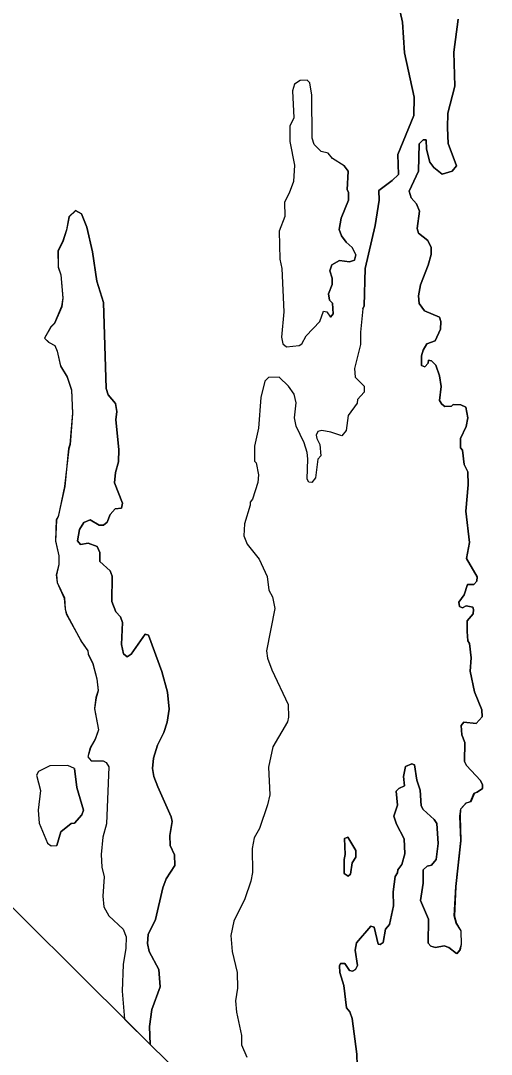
# Model space of a CAD drawing. Extents: x 642515 to 647219, y 6080136 to 6084356.
# Drawn here: x 645142.16 to 645153.68, y 6080872.31 to 6080897.62 of the extents above; entities that cross this region are included whole.
import ezdxf

# ---------------------------------------------------------------- set-up
doc = ezdxf.new("R2010")
doc.units = 0
doc.layers.add('Level 63', color=7, linetype='Continuous')

msp = doc.modelspace()

# ---------------------------------------------------------------- linework, layer by layer
at = {"layer": 'Level 63'}
msp.add_lwpolyline([(644998.478, 6081018.512), (645159.243, 6080858.717), (645279.09, 6080979.291), (645118.324, 6081139.086)], close=True, dxfattribs=at)
for points in [[(645151.37, 6080898.17), (645151.5, 6080897.58), (645151.55, 6080896.83), (645151.79, 6080895.74), (645151.78, 6080895.29), (645151.39, 6080894.34), (645151.4, 6080893.85), (645151.25, 6080893.7), (645150.92, 6080893.46), (645150.93, 6080893.22), (645150.83, 6080892.6), (645150.59, 6080891.55), (645150.56, 6080890.63), (645150.53, 6080890.56), (645150.47, 6080889.99), (645150.47, 6080889.69), (645150.33, 6080889.1), (645150.34, 6080888.89), (645150.56, 6080888.67), (645150.56, 6080888.52), (645150.4, 6080888.34), (645150.39, 6080888.25), (645150.17, 6080887.95), (645150.12, 6080887.58), (645150.02, 6080887.45), (645149.75, 6080887.54), (645149.53, 6080887.58), (645149.43, 6080887.56), (645149.39, 6080887.47), (645149.4, 6080887.39), (645149.48, 6080887.24), (645149.5, 6080886.96), (645149.43, 6080886.88), (645149.37, 6080886.42), (645149.28, 6080886.31), (645149.21, 6080886.32), (645149.17, 6080886.39), (645149.18, 6080886.89), (645149.17, 6080887.04), (645149.09, 6080887.28), (645148.9, 6080887.69), (645148.86, 6080887.89), (645148.9, 6080888.26), (645148.85, 6080888.47), (645148.71, 6080888.67), (645148.48, 6080888.89), (645148.22, 6080888.88), (645148.13, 6080888.79), (645148.03, 6080888.39), (645147.98, 6080887.64), (645147.88, 6080887.2), (645147.88, 6080886.83), (645147.92, 6080886.79), (645147.98, 6080886.5), (645147.96, 6080886.31), (645147.83, 6080885.9), (645147.77, 6080885.83), (645147.77, 6080885.75), (645147.63, 6080885.3), (645147.62, 6080885), (645147.7, 6080884.8), (645147.99, 6080884.43), (645148.19, 6080884.01), (645148.23, 6080883.67), (645148.32, 6080883.51), (645148.38, 6080883.22), (645148.17, 6080882.19), (645148.2, 6080882.01), (645148.3, 6080881.72), (645148.7, 6080880.87), (645148.71, 6080880.56), (645148.69, 6080880.45), (645148.33, 6080879.84), (645148.22, 6080879.34), (645148.25, 6080878.66), (645148.2, 6080878.42), (645148, 6080877.84), (645147.87, 6080877.61), (645147.82, 6080877.35), (645147.83, 6080876.76), (645147.79, 6080876.55), (645147.64, 6080876.12), (645147.37, 6080875.57), (645147.3, 6080875.22), (645147.33, 6080874.83), (645147.45, 6080874.31), (645147.46, 6080873.93), (645147.41, 6080873.62), (645147.44, 6080873.34), (645147.56, 6080872.77), (645147.56, 6080872.54), (645147.69, 6080872.24)], [(645150.53, 6080890.56), (645150.56, 6080890.63), (645150.59, 6080891.55), (645150.83, 6080892.6), (645150.93, 6080893.22), (645150.92, 6080893.46), (645151.25, 6080893.7), (645151.4, 6080893.85), (645151.39, 6080894.34), (645151.78, 6080895.29), (645151.79, 6080895.74), (645151.55, 6080896.83), (645151.5, 6080897.58), (645151.37, 6080898.17)], [(645152.86, 6080897.65), (645152.76, 6080896.84), (645152.78, 6080896.01), (645152.61, 6080895.35), (645152.6, 6080894.99), (645152.62, 6080894.61), (645152.82, 6080894.06), (645152.72, 6080893.93), (645152.47, 6080893.86), (645152.27, 6080894.02), (645152.17, 6080894.15), (645152.09, 6080894.47), (645152.08, 6080894.7), (645152.01, 6080894.7), (645151.91, 6080894.6), (645151.89, 6080893.93), (645151.66, 6080893.44), (645151.71, 6080893.28), (645151.84, 6080893.13), (645151.92, 6080892.95), (645151.86, 6080892.53), (645151.89, 6080892.41), (645152.12, 6080892.23), (645152.2, 6080892.06), (645152.2, 6080891.89), (645152.13, 6080891.63), (645151.94, 6080891.15), (645151.89, 6080890.88), (645151.91, 6080890.69), (645152.04, 6080890.51), (645152.41, 6080890.36), (645152.44, 6080890.25), (645152.43, 6080890.06), (645152.3, 6080889.78), (645152.1, 6080889.7), (645152.01, 6080889.55), (645151.97, 6080889.41), (645151.97, 6080889.17), (645152.05, 6080889.14), (645152.13, 6080889.23), (645152.14, 6080889.3), (645152.21, 6080889.29), (645152.32, 6080889.18), (645152.41, 6080888.92), (645152.45, 6080888.66), (645152.41, 6080888.32), (645152.46, 6080888.23), (645152.54, 6080888.17), (645152.7, 6080888.18), (645152.74, 6080888.22), (645152.93, 6080888.21), (645153.05, 6080888.15), (645153.1, 6080887.89), (645153.06, 6080887.68), (645152.92, 6080887.39), (645152.92, 6080887.16), (645152.97, 6080887.1), (645153.01, 6080886.75), (645153.1, 6080886.57), (645153.11, 6080886.25), (645153.05, 6080885.61), (645153.14, 6080884.84)], [(645153.26, 6080878.7), (645153.33, 6080878.73), (645153.46, 6080878.82), (645153.46, 6080878.91), (645153.41, 6080879.01), (645153.07, 6080879.38), (645153.02, 6080879.48), (645153.03, 6080879.94), (645152.95, 6080880.13), (645152.94, 6080880.36), (645153, 6080880.44), (645153.3, 6080880.41), (645153.45, 6080880.57), (645153.44, 6080880.74), (645153.26, 6080881.18), (645153.16, 6080881.69), (645153.18, 6080882.02), (645153.14, 6080882.37), (645153.1, 6080882.43), (645153.08, 6080882.66), (645153.08, 6080882.92), (645153.23, 6080883.09), (645153.24, 6080883.2), (645153.22, 6080883.26), (645153.06, 6080883.29), (645152.97, 6080883.24), (645152.9, 6080883.27), (645152.88, 6080883.38), (645153.01, 6080883.56), (645153.09, 6080883.81), (645153.25, 6080883.81), (645153.32, 6080883.89), (645153.33, 6080884), (645153.07, 6080884.45), (645153.14, 6080884.84), (645153.05, 6080885.61), (645153.11, 6080886.25), (645153.1, 6080886.57), (645153.01, 6080886.75), (645152.97, 6080887.1), (645152.92, 6080887.16), (645152.92, 6080887.39), (645153.06, 6080887.68), (645153.1, 6080887.89), (645153.05, 6080888.15), (645152.93, 6080888.21), (645152.74, 6080888.22), (645152.7, 6080888.18), (645152.54, 6080888.17), (645152.46, 6080888.23), (645152.41, 6080888.32), (645152.45, 6080888.66), (645152.41, 6080888.92), (645152.32, 6080889.18), (645152.21, 6080889.29), (645152.14, 6080889.3), (645152.13, 6080889.23), (645152.05, 6080889.14), (645151.97, 6080889.17), (645151.97, 6080889.41), (645152.01, 6080889.55), (645152.1, 6080889.7), (645152.3, 6080889.78), (645152.43, 6080890.06), (645152.44, 6080890.25), (645152.41, 6080890.36), (645152.04, 6080890.51), (645151.91, 6080890.69), (645151.89, 6080890.88), (645151.94, 6080891.15), (645152.13, 6080891.63), (645152.2, 6080891.89), (645152.2, 6080892.06), (645152.12, 6080892.23), (645151.89, 6080892.41), (645151.86, 6080892.53), (645151.92, 6080892.95), (645151.84, 6080893.13), (645151.71, 6080893.28), (645151.66, 6080893.44), (645151.89, 6080893.93), (645151.91, 6080894.6), (645152.01, 6080894.7), (645152.08, 6080894.7), (645152.09, 6080894.47), (645152.17, 6080894.15), (645152.27, 6080894.02), (645152.47, 6080893.86), (645152.72, 6080893.93), (645152.82, 6080894.06), (645152.62, 6080894.61), (645152.6, 6080894.99), (645152.61, 6080895.35), (645152.78, 6080896.01), (645152.76, 6080896.84), (645152.86, 6080897.65)], [(645150.07, 6080894.06), (645149.79, 6080894.24), (645149.68, 6080894.37), (645149.51, 6080894.41), (645149.34, 6080894.58), (645149.29, 6080894.74), (645149.28, 6080895.79), (645149.23, 6080896.09), (645149.17, 6080896.16), (645149, 6080896.15), (645148.86, 6080896.06), (645148.81, 6080895.9), (645148.84, 6080895.24), (645148.74, 6080895.03), (645148.74, 6080894.66), (645148.86, 6080894.08), (645148.83, 6080893.68), (645148.73, 6080893.39), (645148.61, 6080893.17), (645148.62, 6080892.82), (645148.48, 6080892.46), (645148.5, 6080891.78), (645148.55, 6080891.55), (645148.6, 6080890.49), (645148.54, 6080889.87), (645148.57, 6080889.7), (645148.66, 6080889.63), (645148.97, 6080889.66), (645149.04, 6080889.7), (645149.14, 6080889.9), (645149.48, 6080890.25), (645149.57, 6080890.5), (645149.65, 6080890.49), (645149.74, 6080890.36)], [(645149.74, 6080890.36), (645149.8, 6080890.44), (645149.79, 6080890.7), (645149.71, 6080890.77), (645149.69, 6080890.93), (645149.78, 6080891.16), (645149.78, 6080891.31), (645149.72, 6080891.49), (645149.77, 6080891.64), (645149.96, 6080891.74), (645150.2, 6080891.71), (645150.33, 6080891.75), (645150.36, 6080891.88), (645150.27, 6080892.06), (645150.12, 6080892.19), (645150.01, 6080892.35), (645149.95, 6080892.5), (645150, 6080892.78), (645150.18, 6080893.22), (645150.18, 6080893.42), (645150.15, 6080893.47), (645150.17, 6080893.93), (645150.07, 6080894.06), (645149.79, 6080894.24), (645149.68, 6080894.37), (645149.51, 6080894.41), (645149.34, 6080894.58), (645149.29, 6080894.74), (645149.28, 6080895.79), (645149.23, 6080896.09), (645149.17, 6080896.16), (645149, 6080896.15), (645148.86, 6080896.06), (645148.81, 6080895.9), (645148.84, 6080895.24), (645148.74, 6080895.03), (645148.74, 6080894.66), (645148.86, 6080894.08), (645148.83, 6080893.68), (645148.73, 6080893.39), (645148.61, 6080893.17), (645148.62, 6080892.82), (645148.48, 6080892.46), (645148.5, 6080891.78), (645148.55, 6080891.55), (645148.6, 6080890.49), (645148.54, 6080889.87), (645148.57, 6080889.7), (645148.66, 6080889.63), (645148.97, 6080889.66), (645149.04, 6080889.7), (645149.14, 6080889.9), (645149.48, 6080890.25), (645149.57, 6080890.5), (645149.65, 6080890.49), (645149.74, 6080890.36)], [(645150.07, 6080894.06), (645150.17, 6080893.93), (645150.15, 6080893.47), (645150.18, 6080893.42), (645150.18, 6080893.22), (645150, 6080892.78), (645149.95, 6080892.5), (645150.01, 6080892.35), (645150.12, 6080892.19), (645150.27, 6080892.06), (645150.36, 6080891.88), (645150.33, 6080891.75), (645150.2, 6080891.71), (645149.96, 6080891.74), (645149.77, 6080891.64), (645149.72, 6080891.49), (645149.78, 6080891.31), (645149.78, 6080891.16), (645149.69, 6080890.93), (645149.71, 6080890.77), (645149.79, 6080890.7), (645149.8, 6080890.44), (645149.74, 6080890.36)], [(645144.076, 6080885.267), (645144.183, 6080885.268), (645144.276, 6080885.335), (645144.349, 6080885.529), (645144.469, 6080885.662), (645144.623, 6080885.683), (645144.649, 6080885.803), (645144.454, 6080886.304), (645144.473, 6080886.551), (645144.546, 6080886.811), (645144.558, 6080887.119), (645144.482, 6080887.846), (645144.508, 6080888.047), (645144.475, 6080888.24), (645144.3, 6080888.454), (645144.246, 6080888.614), (645144.18, 6080890.717), (645144.018, 6080891.238), (645143.909, 6080891.958), (645143.774, 6080892.559), (645143.646, 6080892.886), (645143.499, 6080892.966), (645143.332, 6080892.812), (645143.28, 6080892.491), (645143.18, 6080892.203), (645143.067, 6080891.983), (645143.075, 6080891.589), (645143.136, 6080891.395), (645143.184, 6080890.828), (645143.158, 6080890.614), (645142.979, 6080890.206), (645142.893, 6080890.119), (645142.74, 6080889.845), (645142.84, 6080889.745), (645142.988, 6080889.665), (645143.048, 6080889.525), (645143.129, 6080889.165), (645143.29, 6080888.898), (645143.398, 6080888.578), (645143.42, 6080888.01), (645143.362, 6080887.242), (645143.329, 6080887.142), (645143.232, 6080886.213), (645143.074, 6080885.478), (645143.027, 6080885.391), (645143.009, 6080884.877), (645143.09, 6080884.516), (645143.091, 6080884.303), (645143.025, 6080884.049), (645143.052, 6080883.862), (645143.227, 6080883.488), (645143.241, 6080883.208)], [(645143.5, 6080892.96), (645143.34, 6080892.81), (645143.28, 6080892.49), (645143.19, 6080892.2), (645143.07, 6080891.98), (645143.07, 6080891.58), (645143.14, 6080891.39), (645143.19, 6080890.82), (645143.16, 6080890.61), (645142.98, 6080890.2), (645142.89, 6080890.11), (645142.74, 6080889.84)], [(645143.499, 6080892.966), (645143.646, 6080892.886), (645143.774, 6080892.559), (645143.909, 6080891.958), (645144.018, 6080891.238), (645144.18, 6080890.717), (645144.246, 6080888.614), (645144.3, 6080888.454), (645144.475, 6080888.24), (645144.508, 6080888.047), (645144.482, 6080887.846), (645144.558, 6080887.119), (645144.546, 6080886.811), (645144.473, 6080886.551), (645144.454, 6080886.304), (645144.649, 6080885.803), (645144.623, 6080885.683), (645144.469, 6080885.662), (645144.349, 6080885.529), (645144.276, 6080885.335), (645144.183, 6080885.268), (645144.076, 6080885.267), (645143.855, 6080885.393), (645143.702, 6080885.333), (645143.596, 6080885.159), (645143.543, 6080884.878), (645143.617, 6080884.792), (645143.81, 6080884.826), (645144.031, 6080884.739), (645144.092, 6080884.599), (645144.092, 6080884.372), (645144.347, 6080884.146), (645144.394, 6080884.019), (645144.389, 6080883.398), (645144.483, 6080883.145), (645144.597, 6080883.018), (645144.651, 6080882.885), (645144.619, 6080882.344), (645144.673, 6080882.117), (645144.76, 6080882.044), (645144.86, 6080882.104), (645145.206, 6080882.599), (645145.286, 6080882.573), (645145.61, 6080881.679), (645145.745, 6080881.172), (645145.786, 6080880.758), (645145.74, 6080880.444), (645145.661, 6080880.19), (645145.502, 6080879.882), (645145.409, 6080879.561), (645145.383, 6080879.307), (645145.417, 6080879.114), (645145.511, 6080878.86), (645145.841, 6080878.12), (645145.861, 6080878.007), (645145.802, 6080877.666), (645145.81, 6080877.419), (645145.917, 6080877.192), (645145.925, 6080876.931), (645145.719, 6080876.604), (645145.632, 6080876.383), (645145.454, 6080875.614), (645145.275, 6080875.247), (645145.263, 6080875.019), (645145.297, 6080874.826), (645145.538, 6080874.386), (645145.573, 6080873.965), (645145.368, 6080873.41), (645145.309, 6080872.989), (645145.326, 6080872.551)], [(645150.53, 6080890.56), (645150.47, 6080889.99), (645150.47, 6080889.69), (645150.33, 6080889.1), (645150.34, 6080888.89), (645150.56, 6080888.67), (645150.56, 6080888.52), (645150.4, 6080888.34), (645150.39, 6080888.25), (645150.17, 6080887.95), (645150.12, 6080887.58), (645150.02, 6080887.45), (645149.75, 6080887.54), (645149.53, 6080887.58), (645149.43, 6080887.56), (645149.39, 6080887.47), (645149.4, 6080887.39), (645149.48, 6080887.24), (645149.5, 6080886.96), (645149.43, 6080886.88), (645149.37, 6080886.42), (645149.28, 6080886.31), (645149.21, 6080886.32), (645149.17, 6080886.39), (645149.18, 6080886.89), (645149.17, 6080887.04), (645149.09, 6080887.28), (645148.9, 6080887.69), (645148.86, 6080887.89), (645148.9, 6080888.26), (645148.85, 6080888.47), (645148.71, 6080888.67), (645148.48, 6080888.89), (645148.22, 6080888.88), (645148.13, 6080888.79), (645148.03, 6080888.39), (645147.98, 6080887.64), (645147.88, 6080887.2), (645147.88, 6080886.83), (645147.92, 6080886.79), (645147.98, 6080886.5), (645147.96, 6080886.31), (645147.83, 6080885.9), (645147.77, 6080885.83), (645147.77, 6080885.75), (645147.63, 6080885.3), (645147.62, 6080885), (645147.7, 6080884.8), (645147.99, 6080884.43), (645148.19, 6080884.01), (645148.23, 6080883.67), (645148.32, 6080883.51), (645148.38, 6080883.22), (645148.17, 6080882.19), (645148.2, 6080882.01), (645148.3, 6080881.72), (645148.7, 6080880.87), (645148.71, 6080880.56), (645148.69, 6080880.45), (645148.33, 6080879.84), (645148.22, 6080879.34), (645148.25, 6080878.66), (645148.2, 6080878.42), (645148, 6080877.84), (645147.87, 6080877.61), (645147.82, 6080877.35), (645147.83, 6080876.76), (645147.79, 6080876.55), (645147.64, 6080876.12), (645147.37, 6080875.57), (645147.3, 6080875.22), (645147.33, 6080874.83), (645147.45, 6080874.31), (645147.46, 6080873.93), (645147.41, 6080873.62), (645147.44, 6080873.34), (645147.56, 6080872.77), (645147.56, 6080872.54), (645147.69, 6080872.24)], [(645142.74, 6080889.84), (645142.85, 6080889.74), (645142.99, 6080889.66), (645143.05, 6080889.52), (645143.13, 6080889.16), (645143.29, 6080888.89), (645143.4, 6080888.57), (645143.42, 6080888), (645143.37, 6080887.24), (645143.33, 6080887.13), (645143.23, 6080886.21), (645143.07, 6080885.47), (645143.03, 6080885.39), (645143.01, 6080884.87), (645143.09, 6080884.51), (645143.09, 6080884.3), (645143.03, 6080884.05), (645143.05, 6080883.86), (645143.22, 6080883.48), (645143.24, 6080883.21), (645143.27, 6080883.09), (645143.65, 6080882.4), (645143.8, 6080882.19), (645143.81, 6080882.11), (645143.92, 6080881.87), (645144.02, 6080881.5), (645144.05, 6080881.21), (645144, 6080881.04), (645143.96, 6080880.77), (645144.06, 6080880.25), (645143.98, 6080880.02), (645143.86, 6080879.81), (645143.8, 6080879.59)], [(645144.7, 6080873.173), (645145.326, 6080872.551), (645145.309, 6080872.989), (645145.368, 6080873.41), (645145.573, 6080873.965), (645145.538, 6080874.386), (645145.297, 6080874.826), (645145.263, 6080875.019), (645145.275, 6080875.247), (645145.454, 6080875.614), (645145.632, 6080876.383), (645145.719, 6080876.604), (645145.925, 6080876.931), (645145.917, 6080877.192), (645145.81, 6080877.419), (645145.802, 6080877.666), (645145.861, 6080878.007), (645145.841, 6080878.12), (645145.511, 6080878.86), (645145.417, 6080879.114), (645145.383, 6080879.307), (645145.409, 6080879.561), (645145.502, 6080879.882), (645145.661, 6080880.19), (645145.74, 6080880.444), (645145.786, 6080880.758), (645145.745, 6080881.172), (645145.61, 6080881.679), (645145.286, 6080882.573), (645145.206, 6080882.599), (645144.86, 6080882.104), (645144.76, 6080882.044), (645144.673, 6080882.117), (645144.619, 6080882.344), (645144.651, 6080882.885), (645144.597, 6080883.018), (645144.483, 6080883.145), (645144.389, 6080883.398), (645144.394, 6080884.019), (645144.347, 6080884.146), (645144.092, 6080884.372), (645144.092, 6080884.599), (645144.031, 6080884.739), (645143.81, 6080884.826), (645143.617, 6080884.792), (645143.543, 6080884.878), (645143.596, 6080885.159), (645143.702, 6080885.333), (645143.855, 6080885.393), (645144.076, 6080885.267)], [(645153.14, 6080884.84), (645153.07, 6080884.45), (645153.33, 6080884), (645153.32, 6080883.89), (645153.25, 6080883.81), (645153.09, 6080883.81), (645153.01, 6080883.56), (645152.88, 6080883.38), (645152.9, 6080883.27), (645152.97, 6080883.24), (645153.06, 6080883.29), (645153.22, 6080883.26), (645153.24, 6080883.2), (645153.23, 6080883.09), (645153.08, 6080882.92), (645153.08, 6080882.66), (645153.1, 6080882.43), (645153.14, 6080882.37), (645153.18, 6080882.02), (645153.16, 6080881.69), (645153.26, 6080881.18), (645153.44, 6080880.74), (645153.45, 6080880.57), (645153.3, 6080880.41), (645153, 6080880.44), (645152.94, 6080880.36), (645152.95, 6080880.13), (645153.03, 6080879.94), (645153.02, 6080879.48), (645153.07, 6080879.38), (645153.41, 6080879.01), (645153.46, 6080878.91), (645153.46, 6080878.82), (645153.33, 6080878.73), (645153.26, 6080878.7), (645153.17, 6080878.49), (645153.06, 6080878.46), (645152.92, 6080878.31), (645152.91, 6080878.13), (645152.93, 6080877.54), (645152.81, 6080876.42), (645152.77, 6080875.69), (645152.82, 6080875.51), (645152.93, 6080875.33), (645152.94, 6080875), (645152.91, 6080874.87), (645152.83, 6080874.77)], [(645143.241, 6080883.208), (645143.275, 6080883.094), (645143.644, 6080882.408), (645143.798, 6080882.188), (645143.805, 6080882.114), (645143.919, 6080881.881), (645144.021, 6080881.5), (645144.048, 6080881.22), (645143.995, 6080881.046), (645143.963, 6080880.772), (645144.058, 6080880.252), (645143.978, 6080880.024), (645143.859, 6080879.81), (645143.799, 6080879.59), (645143.88, 6080879.496), (645144.174, 6080879.497), (645144.247, 6080879.451), (645144.314, 6080879.344), (645144.252, 6080877.955), (645144.166, 6080877.627), (645144.127, 6080877.2), (645144.142, 6080876.893), (645144.196, 6080876.652), (645144.17, 6080876.185), (645144.191, 6080875.924), (645144.312, 6080875.698), (645144.667, 6080875.372), (645144.734, 6080875.185), (645144.729, 6080874.911), (645144.663, 6080874.51), (645144.638, 6080873.856), (645144.7, 6080873.173)], [(645143.799, 6080879.59), (645143.88, 6080879.496), (645144.174, 6080879.497), (645144.247, 6080879.451), (645144.314, 6080879.344), (645144.252, 6080877.955), (645144.166, 6080877.627), (645144.127, 6080877.2), (645144.142, 6080876.893), (645144.196, 6080876.652), (645144.17, 6080876.185), (645144.191, 6080875.924), (645144.312, 6080875.698), (645144.667, 6080875.372), (645144.734, 6080875.185), (645144.729, 6080874.911), (645144.663, 6080874.51), (645144.638, 6080873.856), (645144.7, 6080873.173)], [(645143.47, 6080879.31), (645143.31, 6080879.38), (645142.87, 6080879.37), (645142.59, 6080879.23), (645142.54, 6080879.14), (645142.64, 6080878.77), (645142.58, 6080878.29), (645142.61, 6080877.97), (645142.81, 6080877.48), (645142.9, 6080877.41), (645143.04, 6080877.42)], [(645142.9, 6080877.41), (645143.04, 6080877.42), (645143.14, 6080877.76), (645143.39, 6080877.96), (645143.47, 6080877.97), (645143.65, 6080878.17), (645143.69, 6080878.29), (645143.53, 6080878.84), (645143.47, 6080879.31), (645143.31, 6080879.38), (645142.87, 6080879.37), (645142.59, 6080879.23), (645142.54, 6080879.14), (645142.64, 6080878.77), (645142.58, 6080878.29), (645142.61, 6080877.97), (645142.81, 6080877.48), (645142.9, 6080877.41)], [(645143.47, 6080879.31), (645143.53, 6080878.84), (645143.69, 6080878.29), (645143.65, 6080878.17), (645143.47, 6080877.97), (645143.39, 6080877.96), (645143.14, 6080877.76), (645143.04, 6080877.42)], [(645152.823, 6080874.775), (645152.636, 6080874.922), (645152.522, 6080874.968), (645152.309, 6080874.927), (645152.195, 6080874.96), (645152.128, 6080875.027), (645152.139, 6080875.615), (645151.944, 6080876.075), (645152.01, 6080876.502), (645152.009, 6080876.823), (645152.102, 6080876.917), (645152.209, 6080876.944), (645152.329, 6080877.078), (645152.374, 6080877.472), (645152.339, 6080877.959), (645152.279, 6080878.059), (645152.004, 6080878.306), (645151.957, 6080878.392), (645151.936, 6080878.773), (645151.849, 6080879.02), (645151.794, 6080879.394), (645151.727, 6080879.42), (645151.574, 6080879.36), (645151.528, 6080879.112), (645151.549, 6080878.879), (645151.409, 6080878.818), (645151.342, 6080878.751), (645151.376, 6080878.411), (645151.29, 6080878.137), (645151.351, 6080877.943), (645151.539, 6080877.583), (645151.56, 6080877.216), (645151.488, 6080876.955), (645151.388, 6080876.828), (645151.381, 6080876.754), (645151.322, 6080876.667), (645151.276, 6080876.287), (645151.284, 6080875.946), (645151.185, 6080875.485), (645151.085, 6080875.371), (645151.026, 6080875.044), (645150.953, 6080874.997), (645150.906, 6080875.003), (645150.804, 6080875.424), (645150.724, 6080875.45), (645150.371, 6080875.042), (645150.339, 6080874.861), (645150.4, 6080874.481), (645150.347, 6080874.387), (645150.28, 6080874.347), (645150.2, 6080874.36), (645150.092, 6080874.533), (645149.986, 6080874.533), (645149.959, 6080874.479), (645149.966, 6080874.312), (645150.061, 6080873.992), (645150.129, 6080873.445), (645150.21, 6080873.351), (645150.27, 6080873.185), (645150.386, 6080872.31), (645150.394, 6080872.036)], [(645151.085, 6080875.371), (645151.185, 6080875.485), (645151.284, 6080875.946), (645151.276, 6080876.287), (645151.322, 6080876.667), (645151.381, 6080876.754), (645151.388, 6080876.828), (645151.488, 6080876.955), (645151.56, 6080877.216), (645151.539, 6080877.583), (645151.351, 6080877.943), (645151.29, 6080878.137), (645151.376, 6080878.411), (645151.342, 6080878.751), (645151.409, 6080878.818), (645151.549, 6080878.879), (645151.528, 6080879.112), (645151.574, 6080879.36), (645151.727, 6080879.42), (645151.794, 6080879.394), (645151.849, 6080879.02), (645151.936, 6080878.773), (645151.957, 6080878.392), (645152.004, 6080878.306), (645152.279, 6080878.059), (645152.339, 6080877.959), (645152.374, 6080877.472), (645152.329, 6080877.078), (645152.209, 6080876.944), (645152.102, 6080876.917), (645152.009, 6080876.823), (645152.01, 6080876.502), (645151.944, 6080876.075), (645152.139, 6080875.615), (645152.128, 6080875.027), (645152.195, 6080874.96), (645152.309, 6080874.927), (645152.522, 6080874.968), (645152.636, 6080874.922), (645152.823, 6080874.775), (645152.903, 6080874.869), (645152.943, 6080875.003), (645152.935, 6080875.33), (645152.814, 6080875.517), (645152.767, 6080875.697), (645152.805, 6080876.418), (645152.928, 6080877.547), (645152.907, 6080878.141), (645152.926, 6080878.322), (645153.059, 6080878.469), (645153.166, 6080878.496), (645153.259, 6080878.71)], [(645150.16, 6080877.63), (645150.08, 6080877.59), (645150.1, 6080877.2), (645150.07, 6080877.08), (645150.07, 6080876.74), (645150.17, 6080876.67), (645150.23, 6080876.72), (645150.27, 6080877), (645150.36, 6080877.14), (645150.36, 6080877.3), (645150.16, 6080877.63)], [(645150.16, 6080877.63), (645150.36, 6080877.3), (645150.36, 6080877.14), (645150.27, 6080877), (645150.23, 6080876.72), (645150.17, 6080876.67), (645150.07, 6080876.74), (645150.07, 6080877.08), (645150.1, 6080877.2), (645150.08, 6080877.59), (645150.16, 6080877.63)], [(645150.394, 6080872.036), (645150.386, 6080872.31), (645150.27, 6080873.185), (645150.21, 6080873.351), (645150.129, 6080873.445), (645150.061, 6080873.992), (645149.966, 6080874.312), (645149.959, 6080874.479), (645149.986, 6080874.533), (645150.092, 6080874.533), (645150.2, 6080874.36), (645150.28, 6080874.347), (645150.347, 6080874.387), (645150.4, 6080874.481), (645150.339, 6080874.861), (645150.371, 6080875.042), (645150.724, 6080875.45), (645150.804, 6080875.424), (645150.906, 6080875.003), (645150.953, 6080874.997), (645151.026, 6080875.044), (645151.085, 6080875.371)]]:
    msp.add_lwpolyline(points, dxfattribs=at)

doc.saveas('drawing.dxf')
